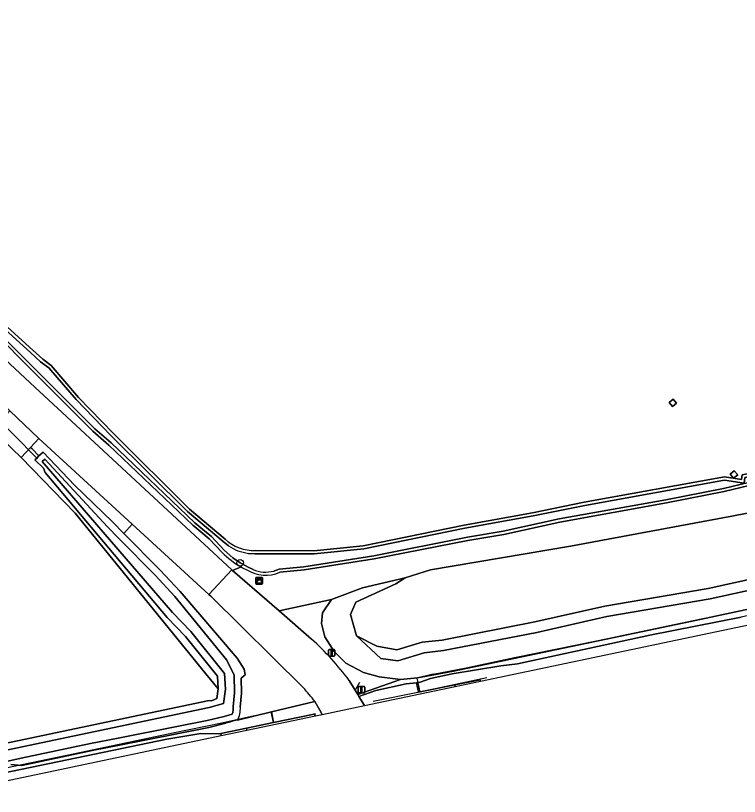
# Model space of a CAD drawing. Extents: x 162879 to 165540, y 384011 to 385181.
# Drawn here: x 165056.5 to 165165, y 384391.3 to 384508.3 of the extents above; entities that cross this region are included whole.
import ezdxf

# ---------------------------------------------------------------- set-up
doc = ezdxf.new("R2010")
doc.units = 0
for name, color, linetype in [('IMGEO_Boom', 7, 'Continuous'), ('IMGEO_Bouwland', 7, 'Continuous'), ('IMGEO_Duiker', 7, 'Continuous'), ('IMGEO_Grasland_agrarisch', 7, 'Continuous'), ('IMGEO_Grasland_overig', 7, 'Continuous'), ('IMGEO_Groenvoorziening', 7, 'Continuous'), ('IMGEO_Hek', 7, 'Continuous'), ('IMGEO_Hoogspanningsmast', 7, 'Continuous'), ('IMGEO_Kast', 7, 'Continuous'), ('IMGEO_Lichtmast', 7, 'Continuous'), ('IMGEO_Loofbos', 7, 'Continuous'), ('IMGEO_Oever', 7, 'Continuous'), ('IMGEO_Rijbaan_lokaal_gesloten', 7, 'Continuous'), ('IMGEO_Rijbaan_lokaal_open', 7, 'Continuous'), ('IMGEO_Spoorbaan_gesloten', 7, 'Continuous'), ('IMGEO_Spoorbaan_halfverhard', 7, 'Continuous'), ('IMGEO_Terreindeel_halfverhard', 7, 'Continuous'), ('IMGEO_Verkeersregelinstallatiepaal', 7, 'Continuous'), ('IMGEO_Waterloop', 7, 'Continuous')]:
    doc.layers.add(name, color=color, linetype=linetype)

msp = doc.modelspace()

# ---------------------------------------------------------------- linework, layer by layer
at = {"layer": 'IMGEO_Boom'}
msp.add_circle((165090.14, 384426.29), 0.489, dxfattribs=at)
at = {"layer": 'IMGEO_Bouwland'}
msp.add_lwpolyline([(164886.2, 384363.73), (165085.48, 384405.66), (165085.86, 384405.6), (165086.64, 384405.92), (165086.84, 384407.38), (165084.99, 384409.65), (165065.42, 384433.73), (165057.32, 384442.07), (165052.95, 384446.2)], dxfattribs=at)
at = {"layer": 'IMGEO_Duiker'}
msp.add_lwpolyline([(165052.8, 384448.91), (165052.87, 384448.83), (165059.64, 384441.99), (165059.74, 384441.88)], dxfattribs=at)
at = {"layer": 'IMGEO_Grasland_agrarisch'}
for points in [[(164999.18, 384508.21), (165002.22, 384506.03), (165010.87, 384500), (165014.89, 384496.95), (165018.61, 384493.75), (165022.47, 384490.79), (165025.97, 384487.4), (165033.09, 384481.18), (165037.22, 384477.3), (165039.34, 384475.8), (165041.64, 384473.48), (165047.86, 384468.3), (165055.24, 384461.6), (165059.04, 384458.15), (165060.53, 384456.79), (165061.79, 384455.85), (165065.92, 384451.07), (165071.14, 384445.65), (165082.54, 384434.31), (165087.88, 384429.85)], [(165092.41, 384428.13), (165101.19, 384428.08), (165108.58, 384428.84), (165123.72, 384431.93), (165133.97, 384433.78), (165141.71, 384435.36), (165162.75, 384439.17), (165165.29, 384438.77), (165165.37, 384439.48), (165168.29, 384440.06), (165180.71, 384442.51), (165187.55, 384443.85), (165192.21, 384445.17), (165194.41, 384445.53), (165197.46, 384446.43), (165208.72, 384449.2), (165259.5, 384460.37)]]:
    msp.add_lwpolyline(points, dxfattribs=at)
for points in [[(165155.04, 384450.84), (165155.56, 384450.22), (165154.95, 384449.71), (165154.43, 384450.32)], [(165164.2, 384440.09), (165164.72, 384439.48), (165164.11, 384438.96), (165163.59, 384439.57)]]:
    msp.add_lwpolyline(points, close=True, dxfattribs=at)
msp.add_arc((165092.21, 384434.42), 6.3, 226.5667, 271.8873, dxfattribs=at)
at = {"layer": 'IMGEO_Grasland_overig'}
for points in [[(165163.82, 384433.27), (165170.49, 384434.57), (165182.86, 384436.99), (165192.45, 384438.87), (165193.34, 384439.12), (165192.21, 384443.44), (165186.11, 384441.73), (165183.79, 384441.16), (165181.41, 384440.73), (165169.52, 384438.58), (165168.94, 384438.45), (165162.69, 384436.97), (165154.05, 384435.27), (165138.05, 384432.4), (165129.67, 384430.55), (165124.27, 384429.65), (165110.24, 384426.86), (165099.73, 384425.21), (165096.09, 384424.87)], [(165090.27, 384425.66), (165088.99, 384425.15), (165095.96, 384419.09), (165103.81, 384420.76), (165108.45, 384422.55), (165114.88, 384424.04), (165118.69, 384425.23), (165139.67, 384428.79), (165163.82, 384433.27)], [(165178.03, 384421.84), (165157.66, 384417.47), (165121.85, 384410), (165121.79, 384409.99), (165121.5, 384409.96), (165121.3, 384409.89), (165116.7, 384409.06), (165114.17, 384408.81), (165107.75, 384406.54), (165107.94, 384406.23), (165110.47, 384407.13), (165115.01, 384408.13), (165116.56, 384408.3), (165117.13, 384408.37), (165118.69, 384408.93), (165121.9, 384409.64), (165129.19, 384410.86), (165131.71, 384411.15), (165151.54, 384415.42), (165165.24, 384418.11)], [(165049.21, 384393.64), (165079.12, 384399.85), (165084.24, 384400.67), (165086.99, 384400.65), (165087.23, 384400.7), (165091.07, 384401.5), (165095.14, 384402.34), (165094.83, 384403.92), (165089.73, 384402.69)], [(165088.01, 384402.23), (165085.44, 384401.59), (165080.62, 384400.63), (165072.07, 384398.92), (165067.93, 384398.14), (165057.39, 384395.91), (165055.75, 384396.03)]]:
    msp.add_lwpolyline(points, dxfattribs=at)
for centre, radius, start, end in [((165096.63, 384436.82), 12.84, 240.3449, 244.6769), ((165093.94, 384429.74), 5.32, 238.2252, 293.8812), ((165093.36, 384385.61), 17.46, 101.997, 107.8284)]:
    msp.add_arc(centre, radius, start, end, dxfattribs=at)
at = {"layer": 'IMGEO_Groenvoorziening'}
for points in [[(165027.43, 384482.34), (165028.91, 384481), (165058.67, 384453.26), (165088.89, 384425.23), (165088.99, 384425.15), (165090.27, 384425.66)], [(165087.42, 384427.85), (165085.5, 384429.89), (165084.26, 384430.91), (165083.02, 384431.93), (165070.46, 384443.91), (165068.04, 384446.04), (165058.18, 384455.89), (165054.13, 384459.94)], [(165073.97, 384432.06), (165072.7, 384430.69), (165078.16, 384425.16), (165081.14, 384421.96), (165089.68, 384412), (165090.72, 384410.34), (165090.9, 384409.5), (165090.3, 384408.98), (165090.36, 384406.76), (165090.16, 384404.64)], [(165099.58, 384407.57), (165085.73, 384421.26), (165085.45, 384421.51), (165073.97, 384432.06)], [(165172.27, 384425.08), (165160.29, 384422.45), (165144.78, 384419.79), (165134.3, 384417.41), (165120.4, 384414.71), (165117.4, 384414.37), (165113.62, 384413.23), (165110.6, 384413.79), (165107.58, 384415.33), (165111.23, 384411.95), (165113.75, 384411.61), (165117.72, 384412.81), (165120.64, 384413.14), (165134.62, 384415.85), (165145.09, 384418.24), (165160.6, 384420.89), (165172.66, 384423.54)], [(165106.47, 384408.65), (165107.75, 384406.54), (165114.17, 384408.81), (165110.96, 384409.19), (165108.64, 384409.83), (165105.99, 384411.22), (165104.21, 384413.01), (165102.81, 384415.19), (165102.35, 384417.18), (165102.48, 384418.77), (165103.81, 384420.76), (165095.96, 384419.09), (165100.83, 384414.84)], [(165089.73, 384402.69), (165094.83, 384403.92), (165101.32, 384405.49)]]:
    msp.add_lwpolyline(points, dxfattribs=at)
for points in [[(165059.98, 384444.93), (165058.73, 384443.59), (165058.95, 384443.37), (165059.98, 384442.3), (165060.6, 384442.86), (165065.31, 384437.9), (165070.99, 384432.42), (165072.7, 384430.69), (165073.97, 384432.06)], [(165060.9, 384439.8), (165060.66, 384440.46), (165059.36, 384441.74), (165059.64, 384441.99), (165059.98, 384442.3), (165058.95, 384443.37), (165058.73, 384443.59), (165057.32, 384442.07), (165065.42, 384433.73), (165084.99, 384409.65), (165086.84, 384407.38), (165086.72, 384409.28), (165081.93, 384415.26), (165079.17, 384418.1)]]:
    msp.add_lwpolyline(points, close=True, dxfattribs=at)
for centre, radius, start, end in [((165096.76, 384437.06), 13.12, 224.5829, 240.3595), ((165074.62, 384385.28), 39.5, 36.2702, 48.4319), ((165081.35, 384390.53), 24.95, 36.8309, 43.0667), ((165086.56, 384404.41), 3.61, 331.4551, 3.7044)]:
    msp.add_arc(centre, radius, start, end, dxfattribs=at)
at = {"layer": 'IMGEO_Hek'}
for points in [[(165119.09, 384409.57), (165123.99, 384410.52), (165131.27, 384412.08), (165143.56, 384414.6), (165158.27, 384417.67), (165175.37, 384421.21), (165177.83, 384421.65), (165177.37, 384424.06), (165177.21, 384425.23)], [(165127.12, 384409.02), (165117, 384406.89), (165110.05, 384405.49)], [(165119.09, 384409.57), (165116.63, 384408.98), (165117.08, 384406.91)], [(165107.49, 384407.32), (165108.05, 384408.38)], [(165099.43, 384405.09), (165100.61, 384405.33)], [(165092.26, 384403.34), (165087.37, 384402.25), (165080.04, 384400.72), (165065.36, 384397.66), (165048.23, 384394.09), (165028.62, 384390.03), (165001.7, 384384.41), (164977.16, 384379.34), (164967.4, 384377.26), (164879.27, 384358.85), (164837.74, 384350.21), (164803.5, 384343.11), (164766.04, 384335.31), (164765.19, 384339.75), (164704.13, 384327.32), (164675.91, 384322.05), (164676.85, 384317.5)], [(165086.87, 384400.66), (165095.08, 384402.35), (165101.43, 384403.71)], [(165092.26, 384403.34), (165094.71, 384403.93), (165095.08, 384402.35)]]:
    msp.add_lwpolyline(points, dxfattribs=at)
at = {"layer": 'IMGEO_Hoogspanningsmast'}
for points in [[(165154.43, 384450.32), (165154.95, 384449.71), (165155.56, 384450.22), (165155.04, 384450.84)], [(165163.59, 384439.57), (165164.11, 384438.96), (165164.72, 384439.48), (165164.2, 384440.09)]]:
    msp.add_lwpolyline(points, close=True, dxfattribs=at)
at = {"layer": 'IMGEO_Kast'}
for p, q in [((165092.48, 384423.17), (165092.48, 384424.01)), ((165092.48, 384424.01), (165092.48, 384423.17)), ((165092.55, 384424.09), (165093.39, 384424.09)), ((165093.39, 384424.09), (165092.55, 384424.09)), ((165093.48, 384424.02), (165093.48, 384423.18)), ((165093.48, 384423.18), (165093.48, 384424.02)), ((165093.4, 384423.09), (165092.56, 384423.09)), ((165092.56, 384423.09), (165093.4, 384423.09))]:
    msp.add_line(p, q, dxfattribs=at)
for points in [[(165092.67, 384423.88), (165093.27, 384423.88), (165093.27, 384423.8), (165092.67, 384423.8), (165092.67, 384423.88)], [(165092.67, 384423.71), (165093.27, 384423.71), (165093.27, 384423.22), (165092.67, 384423.22), (165092.67, 384423.71)]]:
    msp.add_lwpolyline(points, dxfattribs=at)
msp.add_circle((165092.76, 384423.56), 0.0377, dxfattribs=at)
for centre, start, end in [((165092.56, 384424.01), 92.4484, 184.2845), ((165092.56, 384424.01), 92.4484, 184.2845), ((165093.4, 384424.01), 2.4484, 94.2845), ((165093.4, 384424.01), 2.4484, 94.2845), ((165092.56, 384423.17), 182.4484, 274.2845), ((165092.56, 384423.17), 182.4484, 274.2845), ((165093.4, 384423.17), 272.4484, 4.2845), ((165093.4, 384423.17), 272.4484, 4.2845)]:
    msp.add_arc(centre, 0.0779, start, end, dxfattribs=at)
at = {"layer": 'IMGEO_Lichtmast'}
for p, q in [((165103.36, 384412.39), (165103.36, 384413.19)), ((165103.36, 384413.19), (165103.36, 384412.39)), ((165103.46, 384413.29), (165104.25, 384413.29)), ((165104.25, 384413.29), (165103.46, 384413.29)), ((165104.25, 384412.29), (165103.46, 384412.29)), ((165103.46, 384412.29), (165104.25, 384412.29)), ((165104.35, 384413.19), (165104.35, 384412.39)), ((165104.35, 384412.39), (165104.35, 384413.19))]:
    msp.add_line(p, q, dxfattribs=at)
msp.add_lwpolyline([(165103.78, 384413.17), (165103.93, 384413.17), (165103.93, 384412.42), (165103.78, 384412.42), (165103.78, 384413.17)], dxfattribs=at)
for centre, start, end in [((165103.46, 384413.19), 90, 180), ((165103.46, 384413.19), 90, 180), ((165103.46, 384412.39), 180, 270), ((165103.46, 384412.39), 180, 270), ((165104.25, 384413.19), 0, 90), ((165104.25, 384413.19), 360, 90), ((165104.25, 384412.39), 270, 0), ((165104.25, 384412.39), 270, 0)]:
    msp.add_arc(centre, 0.1, start, end, dxfattribs=at)
at = {"layer": 'IMGEO_Loofbos'}
msp.add_lwpolyline([(165170.49, 384434.57), (165163.82, 384433.27), (165139.67, 384428.79), (165118.69, 384425.23), (165114.88, 384424.04), (165113.48, 384423.14), (165107.45, 384420.36), (165106.66, 384418.51), (165107.58, 384415.33), (165110.6, 384413.79), (165113.62, 384413.23), (165117.4, 384414.37), (165120.4, 384414.71), (165134.3, 384417.41), (165144.78, 384419.79), (165160.29, 384422.45), (165172.27, 384425.08)], dxfattribs=at)
at = {"layer": 'IMGEO_Oever'}
for points in [[(165087.88, 384429.85), (165082.54, 384434.31), (165071.14, 384445.65), (165065.92, 384451.07), (165061.79, 384455.85), (165060.53, 384456.79), (165059.04, 384458.15), (165055.24, 384461.6), (165047.86, 384468.3), (165041.64, 384473.48), (165039.34, 384475.8), (165037.22, 384477.3), (165033.09, 384481.18), (165025.97, 384487.4), (165022.47, 384490.79), (165018.61, 384493.75), (165014.89, 384496.95), (165010.87, 384500), (165002.22, 384506.03), (164999.18, 384508.21), (164998.83, 384508.32), (164998.4, 384508.29), (164997.98, 384508.07)], [(164998.26, 384507.68), (164998.53, 384507.82), (164998.78, 384507.84), (164998.97, 384507.78), (165001.95, 384505.64), (165010.59, 384499.61), (165014.59, 384496.57), (165018.31, 384493.38), (165022.16, 384490.42), (165025.65, 384487.05), (165032.77, 384480.83), (165036.92, 384476.93), (165039.03, 384475.43), (165041.32, 384473.13), (165047.54, 384467.93), (165054.92, 384461.24), (165058.71, 384457.79), (165060.22, 384456.42), (165061.46, 384455.5), (165065.57, 384450.75), (165070.8, 384445.32), (165082.22, 384433.96), (165087.57, 384429.48), (165088.38, 384428.83)], [(165092.08, 384425.26), (165091.35, 384425.64), (165090.52, 384426.07), (165090.14, 384426.29), (165089.06, 384427.04), (165087.75, 384428.2), (165085.83, 384430.24), (165084.56, 384431.28), (165083.34, 384432.29), (165070.78, 384444.27), (165068.36, 384446.38), (165058.51, 384456.23), (165054.46, 384460.28), (165044.09, 384469.79), (165042.08, 384471.31), (165026.34, 384485.44), (165019.58, 384491.3), (165007.83, 384500.39), (165000.27, 384505.67), (164998.27, 384507.09)], [(164998.08, 384506.63), (165000, 384505.28), (165007.54, 384500), (165019.27, 384490.93), (165026.03, 384485.08), (165041.78, 384470.94), (165043.78, 384469.42), (165054.13, 384459.94), (165058.18, 384455.89), (165068.04, 384446.04), (165070.46, 384443.91), (165083.02, 384431.93), (165084.26, 384430.91), (165085.5, 384429.89), (165087.42, 384427.85)], [(165259.5, 384460.37), (165208.72, 384449.2), (165197.46, 384446.43), (165194.41, 384445.53), (165192.21, 384445.17), (165187.55, 384443.85), (165180.71, 384442.51), (165168.29, 384440.06), (165165.37, 384439.48), (165165.29, 384438.77), (165162.75, 384439.17), (165141.71, 384435.36), (165133.97, 384433.78), (165123.72, 384431.93), (165108.58, 384428.84), (165101.19, 384428.08), (165092.41, 384428.13)], [(165091.36, 384427.7), (165092.4, 384427.65), (165101.21, 384427.61), (165108.66, 384428.37), (165123.81, 384431.46), (165134.06, 384433.32), (165141.8, 384434.89), (165162.76, 384438.68), (165165.71, 384438.22), (165165.8, 384439.08), (165168.39, 384439.59), (165180.8, 384442.04), (165187.66, 384443.39), (165192.31, 384444.7), (165194.51, 384445.06), (165197.59, 384445.97), (165208.83, 384448.73), (165259.61, 384459.9)], [(165235.03, 384452.77), (165225.11, 384450.4), (165219.32, 384449.38), (165205.8, 384446.45), (165196.08, 384444.6), (165192.79, 384444.1), (165192.08, 384443.9), (165185.99, 384442.2), (165183.69, 384441.62), (165181.32, 384441.2), (165169.43, 384439.05), (165168.83, 384438.91), (165162.59, 384437.43), (165153.97, 384435.74), (165137.95, 384432.87), (165129.58, 384431.02), (165124.19, 384430.12), (165110.16, 384427.33), (165099.67, 384425.68), (165095.99, 384425.34), (165095.16, 384425.05)], [(165096.09, 384424.87), (165099.73, 384425.21), (165110.24, 384426.86), (165124.27, 384429.65), (165129.67, 384430.55), (165138.05, 384432.4), (165154.05, 384435.27), (165162.69, 384436.97), (165168.94, 384438.45), (165169.52, 384438.58), (165181.41, 384440.73), (165183.79, 384441.16), (165186.11, 384441.73), (165192.21, 384443.44), (165192.89, 384443.63), (165196.16, 384444.13), (165205.9, 384445.98), (165219.41, 384448.91), (165225.2, 384449.93), (165235.14, 384452.3)], [(165072.7, 384430.69), (165070.99, 384432.42), (165065.31, 384437.9), (165060.6, 384442.86), (165059.98, 384442.3), (165059.64, 384441.99), (165059.36, 384441.74), (165060.66, 384440.46), (165060.9, 384439.8), (165079.17, 384418.1), (165081.93, 384415.26), (165086.72, 384409.28), (165086.84, 384407.38), (165086.64, 384405.92), (165085.86, 384405.6), (165085.48, 384405.66), (164886.2, 384363.73), (164852.91, 384357.01), (164807.26, 384347.79), (164769.36, 384340.32)], [(164886.41, 384362.69), (165085.51, 384404.58), (165087.62, 384405.17), (165087.92, 384407.34), (165087.77, 384409.69), (165082.73, 384415.97), (165079.97, 384418.82), (165060.45, 384441.46), (165060.84, 384441.83), (165070.24, 384431.66), (165071.94, 384429.94), (165077.39, 384424.42), (165080.34, 384421.25), (165088.12, 384411.71), (165089.22, 384409.46), (165089.29, 384406.8), (165089.09, 384404.7), (165089.09, 384404.22), (165089.04, 384403.86), (165088.96, 384403.59), (165087.75, 384403.26), (165085.21, 384402.64), (165080.41, 384401.68), (165071.86, 384399.97), (165067.72, 384399.19), (165057.32, 384396.98), (165049.69, 384395.29)], [(165090.16, 384404.64), (165090.36, 384406.76), (165090.3, 384408.98), (165090.9, 384409.5), (165090.72, 384410.34), (165089.68, 384412), (165081.14, 384421.96), (165078.16, 384425.16), (165072.7, 384430.69)], [(165055.75, 384396.03), (165057.39, 384395.91), (165067.93, 384398.14), (165072.07, 384398.92), (165080.62, 384400.63), (165085.44, 384401.59), (165088.01, 384402.23)]]:
    msp.add_lwpolyline(points, dxfattribs=at)
for centre, radius, start, end in [((165092.21, 384434.42), 6.3, 226.5667, 271.8873), ((165092.35, 384434.8), 7.17, 236.3895, 262.0649), ((165096.76, 384437.06), 13.12, 224.5829, 240.3595), ((165096.63, 384436.82), 12.84, 240.3449, 244.6769), ((165093.94, 384429.74), 5.32, 238.2252, 293.8812), ((165093.93, 384429.72), 4.83, 247.4486, 284.6635), ((165086.56, 384404.41), 3.61, 331.4551, 3.7044), ((165093.36, 384385.61), 17.46, 101.997, 107.8284)]:
    msp.add_arc(centre, radius, start, end, dxfattribs=at)
at = {"layer": 'IMGEO_Rijbaan_lokaal_gesloten'}
for points in [[(165028.91, 384481), (165025.35, 384477.27), (165055.63, 384449.06), (165059.98, 384444.93), (165073.97, 384432.06), (165085.45, 384421.51), (165088.89, 384425.23), (165058.67, 384453.26)], [(165055.63, 384449.06), (165054.45, 384447.8), (165053.11, 384446.37), (165052.95, 384446.2), (165057.32, 384442.07), (165058.73, 384443.59), (165059.98, 384444.93)]]:
    msp.add_lwpolyline(points, close=True, dxfattribs=at)
at = {"layer": 'IMGEO_Rijbaan_lokaal_open'}
for points in [[(165100.83, 384414.84), (165095.96, 384419.09), (165088.99, 384425.15), (165088.89, 384425.23), (165085.45, 384421.51), (165085.73, 384421.26), (165099.58, 384407.57)], [(165108.79, 384404.9), (165107.94, 384406.23), (165107.75, 384406.54), (165106.47, 384408.65)], [(165101.32, 384405.49), (165102.08, 384404.2), (165102.45, 384403.56), (165108.79, 384404.9)]]:
    msp.add_lwpolyline(points, dxfattribs=at)
for centre, radius, start, end in [((165074.62, 384385.28), 39.5, 36.2702, 48.4319), ((165081.35, 384390.53), 24.95, 36.8309, 43.0667)]:
    msp.add_arc(centre, radius, start, end, dxfattribs=at)
at = {"layer": 'IMGEO_Spoorbaan_gesloten'}
for points in [[(165122.35, 384407.74), (165126.16, 384408.55), (165126.12, 384408.74), (165122.3, 384407.97)], [(165087.3, 384400.38), (165091.14, 384401.19), (165091.07, 384401.5), (165087.23, 384400.7)]]:
    msp.add_lwpolyline(points, close=True, dxfattribs=at)
at = {"layer": 'IMGEO_Spoorbaan_halfverhard'}
for points in [[(165247.75, 384435.82), (165232.59, 384432.35), (165219.42, 384429.53), (165219.47, 384429.32), (165206.46, 384426.68), (165199.26, 384425.06), (165189.29, 384423.38), (165183.66, 384422.31), (165165.24, 384418.11), (165151.54, 384415.42), (165131.71, 384411.15), (165129.19, 384410.86), (165121.9, 384409.64), (165118.69, 384408.93), (165117.13, 384408.37), (165116.56, 384408.3), (165116.88, 384406.88), (165122.3, 384407.97), (165126.12, 384408.74), (165126.16, 384408.55), (165177.27, 384419.29), (165303.41, 384445.47)], [(165053.82, 384393.35), (165087.3, 384400.38), (165087.23, 384400.7), (165086.99, 384400.65), (165084.24, 384400.67), (165079.12, 384399.85), (165049.21, 384393.64)]]:
    msp.add_lwpolyline(points, dxfattribs=at)
for points in [[(165122.35, 384407.74), (165122.3, 384407.97), (165116.88, 384406.88), (165116.56, 384408.3), (165115.01, 384408.13), (165110.47, 384407.13), (165107.94, 384406.23), (165108.79, 384404.9)], [(165091.14, 384401.19), (165101.44, 384403.35), (165101.25, 384403.61), (165095.14, 384402.34), (165091.07, 384401.5)]]:
    msp.add_lwpolyline(points, close=True, dxfattribs=at)
at = {"layer": 'IMGEO_Terreindeel_halfverhard'}
msp.add_lwpolyline([(165101.44, 384403.35), (165102.45, 384403.56), (165102.08, 384404.2), (165101.32, 384405.49), (165094.83, 384403.92), (165095.14, 384402.34), (165101.25, 384403.61)], close=True, dxfattribs=at)
at = {"layer": 'IMGEO_Verkeersregelinstallatiepaal'}
for p, q in [((165107.82, 384406.87), (165107.82, 384407.66)), ((165107.82, 384407.66), (165107.82, 384406.87)), ((165107.92, 384407.76), (165108.71, 384407.76)), ((165108.71, 384407.76), (165107.92, 384407.76)), ((165108.81, 384407.66), (165108.81, 384406.87)), ((165108.81, 384406.87), (165108.81, 384407.66)), ((165108.71, 384406.77), (165107.92, 384406.77)), ((165107.92, 384406.77), (165108.71, 384406.77))]:
    msp.add_line(p, q, dxfattribs=at)
msp.add_lwpolyline([(165108.24, 384407.64), (165108.39, 384407.64), (165108.39, 384406.89), (165108.24, 384406.89), (165108.24, 384407.64)], dxfattribs=at)
for centre, start, end in [((165107.92, 384407.66), 90, 180), ((165107.92, 384407.66), 90, 180), ((165108.71, 384407.66), 0, 90), ((165108.71, 384407.66), 360, 90), ((165107.92, 384406.87), 180, 270), ((165107.92, 384406.87), 180, 270), ((165108.71, 384406.87), 270, 0), ((165108.71, 384406.87), 270, 0)]:
    msp.add_arc(centre, 0.1, start, end, dxfattribs=at)
at = {"layer": 'IMGEO_Waterloop'}
for points in [[(165088.38, 384428.83), (165087.57, 384429.48), (165082.22, 384433.96), (165070.8, 384445.32), (165065.57, 384450.75), (165061.46, 384455.5), (165060.22, 384456.42), (165058.71, 384457.79), (165054.92, 384461.24), (165047.54, 384467.93), (165041.32, 384473.13), (165039.03, 384475.43), (165036.92, 384476.93), (165032.77, 384480.83), (165025.65, 384487.05), (165022.16, 384490.42), (165018.31, 384493.38), (165014.59, 384496.57), (165010.59, 384499.61), (165001.95, 384505.64), (164998.97, 384507.78), (164998.78, 384507.84), (164998.53, 384507.82), (164998.26, 384507.68)], [(164998.27, 384507.09), (165000.27, 384505.67), (165007.83, 384500.39), (165019.58, 384491.3), (165026.34, 384485.44), (165042.08, 384471.31), (165044.09, 384469.79), (165054.46, 384460.28), (165058.51, 384456.23), (165068.36, 384446.38), (165070.78, 384444.27), (165083.34, 384432.29), (165084.56, 384431.28), (165085.83, 384430.24), (165087.75, 384428.2), (165089.06, 384427.04), (165090.14, 384426.29), (165090.52, 384426.07), (165091.35, 384425.64), (165092.08, 384425.26)], [(165259.61, 384459.9), (165208.83, 384448.73), (165197.59, 384445.97), (165194.51, 384445.06), (165192.31, 384444.7), (165187.66, 384443.39), (165180.8, 384442.04), (165168.39, 384439.59), (165165.8, 384439.08), (165165.71, 384438.22), (165162.76, 384438.68), (165141.8, 384434.89), (165134.06, 384433.32), (165123.81, 384431.46), (165108.66, 384428.37), (165101.21, 384427.61), (165092.4, 384427.65), (165091.36, 384427.7)], [(165095.16, 384425.05), (165095.99, 384425.34), (165099.67, 384425.68), (165110.16, 384427.33), (165124.19, 384430.12), (165129.58, 384431.02), (165137.95, 384432.87), (165153.97, 384435.74), (165162.59, 384437.43), (165168.83, 384438.91), (165169.43, 384439.05), (165181.32, 384441.2), (165183.69, 384441.62), (165185.99, 384442.2), (165192.08, 384443.9), (165192.79, 384444.1), (165196.08, 384444.6), (165205.8, 384446.45), (165219.32, 384449.38), (165225.11, 384450.4), (165235.03, 384452.77)], [(165049.69, 384395.29), (165057.32, 384396.98), (165067.72, 384399.19), (165071.86, 384399.97), (165080.41, 384401.68), (165085.21, 384402.64), (165087.75, 384403.26), (165088.96, 384403.59), (165089.04, 384403.86), (165089.09, 384404.22), (165089.09, 384404.7), (165089.29, 384406.8), (165089.22, 384409.46), (165088.12, 384411.71), (165080.34, 384421.25), (165077.39, 384424.42), (165071.94, 384429.94), (165070.24, 384431.66), (165060.84, 384441.83), (165060.45, 384441.46), (165079.97, 384418.82), (165082.73, 384415.97), (165087.77, 384409.69), (165087.92, 384407.34), (165087.62, 384405.17), (165085.51, 384404.58), (164886.41, 384362.69)], [(165172.66, 384423.54), (165160.6, 384420.89), (165145.09, 384418.24), (165134.62, 384415.85), (165120.64, 384413.14), (165117.72, 384412.81), (165113.75, 384411.61), (165111.23, 384411.95), (165107.58, 384415.33), (165106.66, 384418.51), (165107.45, 384420.36), (165113.48, 384423.14), (165114.88, 384424.04), (165108.45, 384422.55), (165103.81, 384420.76), (165102.48, 384418.77), (165102.35, 384417.18), (165102.81, 384415.19), (165104.21, 384413.01), (165105.99, 384411.22), (165108.64, 384409.83), (165110.96, 384409.19), (165114.17, 384408.81), (165116.7, 384409.06), (165121.3, 384409.89), (165121.5, 384409.96), (165121.79, 384409.99), (165121.85, 384410), (165157.66, 384417.47), (165178.03, 384421.84)]]:
    msp.add_lwpolyline(points, dxfattribs=at)
for centre, radius, start, end in [((165092.35, 384434.8), 7.17, 236.3895, 262.0649), ((165093.93, 384429.72), 4.83, 247.4486, 284.6635)]:
    msp.add_arc(centre, radius, start, end, dxfattribs=at)

doc.saveas('drawing.dxf')
